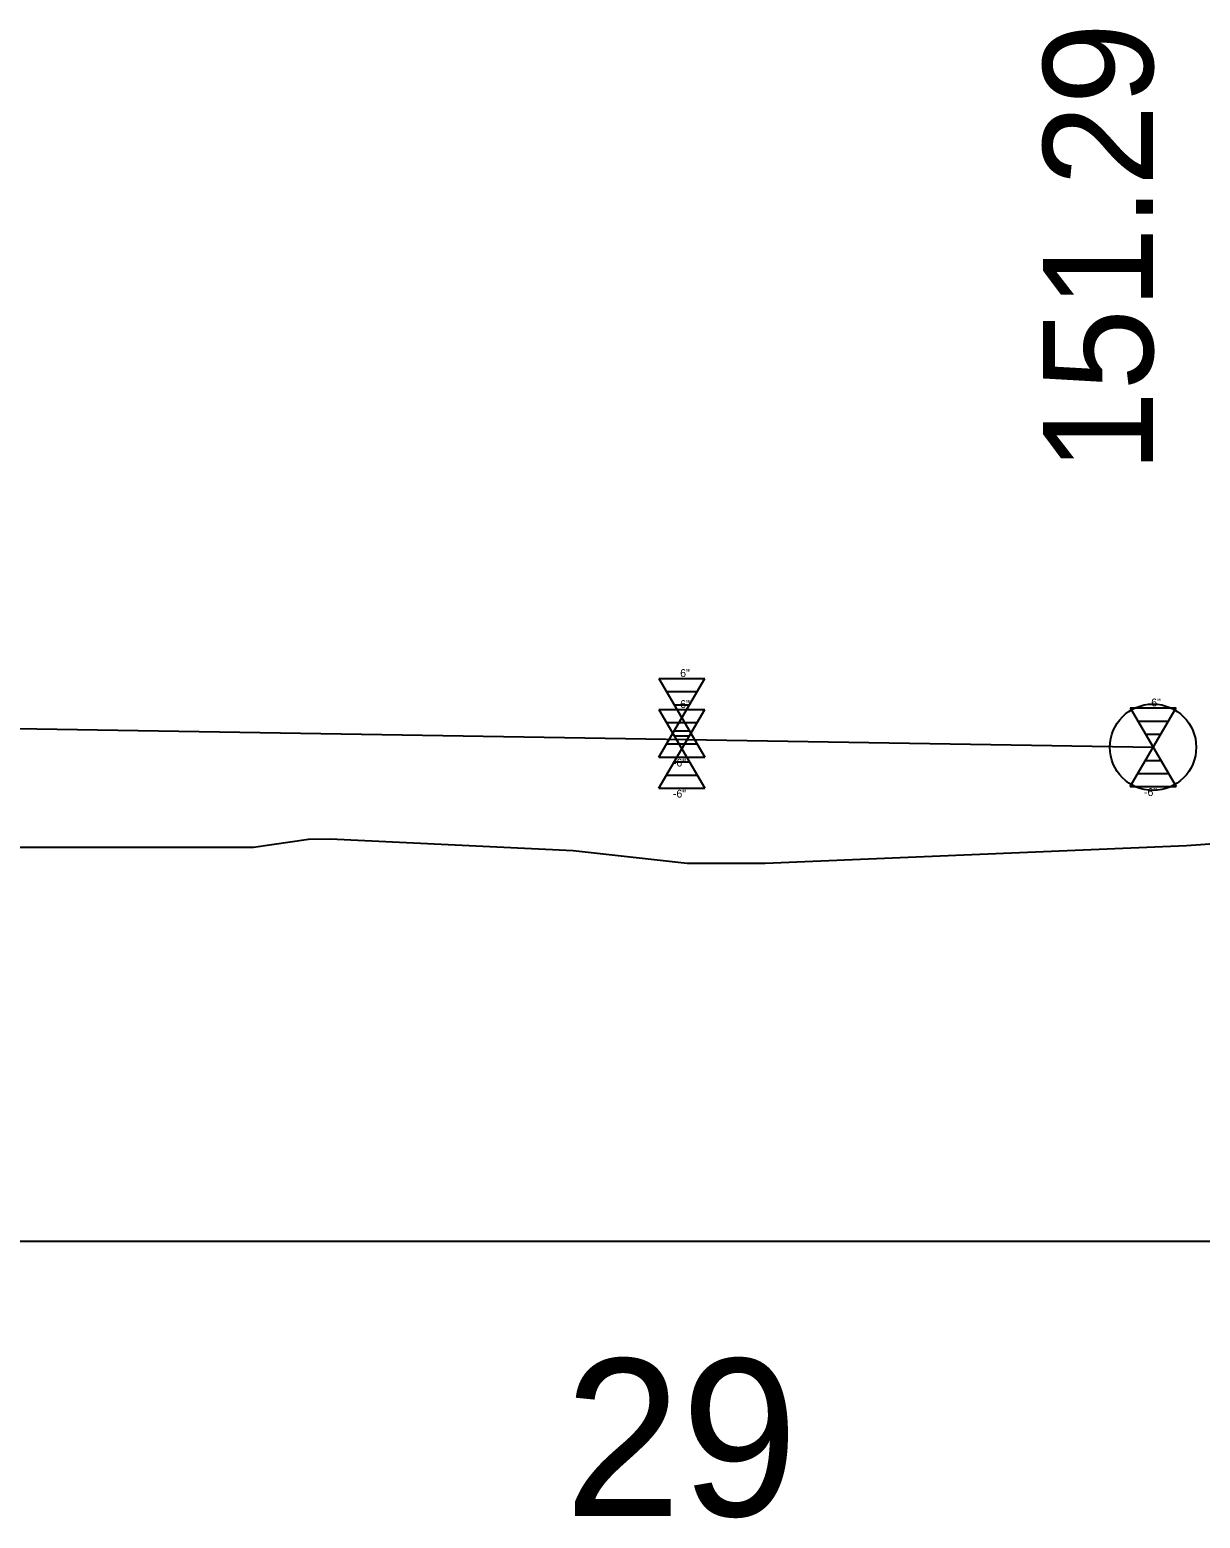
# Model space of a CAD drawing. Extents: x 573468 to 580768, y -57414 to -51768.
# Drawn here: x 575623.7 to 575698.2, y -53116.2 to -53021.4 of the extents above; entities that cross this region are included whole.
import ezdxf

# ---------------------------------------------------------------- set-up
doc = ezdxf.new("R2010")
doc.units = 0
for name, color, linetype in [('Exist Profile Cell', 7, 'Continuous'), ('Exist Vertical Profile Ground Line', 7, 'Continuous'), ('Exist Vertical Profile Horizontal Axis Label Major', 7, 'Continuous'), ('Pattern 2', 7, 'Continuous'), ('Prop Vertical Profile Grade', 7, 'Continuous'), ('Prop VPI Label', 7, 'Continuous'), ('Scratch_Level_0', 7, 'Continuous')]:
    doc.layers.add(name, color=color, linetype=linetype)

msp = doc.modelspace()

# ---------------------------------------------------------------- linework, layer by layer
at = {"layer": 'Exist Profile Cell'}
msp.add_line((573765.214, -53098.544), (577467.911, -53098.544), dxfattribs=at)
at = {"layer": 'Exist Vertical Profile Ground Line'}
msp.add_lwpolyline([(575547.838, -53074.437), (575552.641, -53074.536), (575554.289, -53074.515), (575557.445, -53074.528), (575583.269, -53074.209), (575586.3, -53074.177), (575607.572, -53073.4), (575608.839, -53073.443), (575610.539, -53073.449), (575637.937, -53073.457), (575641.429, -53072.943), (575642.806, -53072.927), (575658.286, -53073.673), (575665.544, -53074.474), (575669.682, -53074.475), (575670.511, -53074.467), (575697.35, -53073.341), (575699.992, -53073.155)], dxfattribs=at)
at = {"layer": 'Pattern 2'}
for p, q in [((575663.748, -53064.694), (575666.68, -53064.694)), ((575663.748, -53064.694), (575665.214, -53067.194)), ((575665.214, -53067.194), (575666.68, -53064.694)), ((575693.748, -53064.594), (575696.68, -53064.594)), ((575693.748, -53064.594), (575695.214, -53067.094)), ((575695.214, -53067.094), (575696.68, -53064.594)), ((575664.236, -53065.528), (575666.191, -53065.528)), ((575694.236, -53065.428), (575696.191, -53065.428)), ((575664.725, -53066.361), (575665.703, -53066.361)), ((575694.725, -53066.261), (575695.703, -53066.261)), ((575663.748, -53069.694), (575665.214, -53067.194)), ((575665.214, -53067.194), (575666.68, -53069.694)), ((575693.748, -53069.594), (575695.214, -53067.094)), ((575695.214, -53067.094), (575696.68, -53069.594)), ((575664.725, -53068.028), (575665.703, -53068.028)), ((575694.725, -53067.928), (575695.703, -53067.928)), ((575664.236, -53068.861), (575666.191, -53068.861)), ((575694.236, -53068.761), (575696.191, -53068.761)), ((575663.748, -53069.694), (575666.68, -53069.694)), ((575693.748, -53069.594), (575696.68, -53069.594))]:
    msp.add_line(p, q, dxfattribs=at)
at = {"layer": 'Prop Vertical Profile Grade'}
msp.add_line((575365.214, -53061.619), (575695.214, -53067.094), dxfattribs=at)
at = {"layer": 'Prop VPI Label'}
msp.add_circle((575695.214, -53067.094), 2.75, dxfattribs=at)
at = {"layer": 'Scratch_Level_0'}
for p, q in [((575663.748, -53062.719), (575666.68, -53062.719)), ((575663.748, -53062.719), (575665.214, -53065.219)), ((575665.214, -53065.219), (575666.68, -53062.719)), ((575664.236, -53063.553), (575666.191, -53063.553)), ((575664.725, -53064.386), (575665.703, -53064.386)), ((575663.748, -53067.719), (575665.214, -53065.219)), ((575665.214, -53065.219), (575666.68, -53067.719)), ((575664.725, -53066.053), (575665.703, -53066.053)), ((575664.236, -53066.886), (575666.191, -53066.886)), ((575663.748, -53067.719), (575666.68, -53067.719))]:
    msp.add_line(p, q, dxfattribs=at)

# ---------------------------------------------------------------- texts
at = {"layer": 'Exist Vertical Profile Horizontal Axis Label Major'}
msp.add_text('29', height=10, dxfattribs=at).set_placement((575657.725, -53116.044))
at = {"layer": 'Pattern 2'}
for s, p in [('6"', (575665.101, -53064.593)), ('6"', (575695.101, -53064.493)), ('-6"', (575664.64, -53070.297)), ('-6"', (575694.64, -53070.197))]:
    msp.add_text(s, height=0.5, rotation=360, dxfattribs=at).set_placement(p)
at = {"layer": 'Prop VPI Label'}
msp.add_text('151.29', height=7, rotation=90, dxfattribs=at).set_placement((575695.214, -53049.594))
at = {"layer": 'Scratch_Level_0'}
for s, p in [('6"', (575665.101, -53062.618)), ('-6"', (575664.64, -53068.322))]:
    msp.add_text(s, height=0.5, dxfattribs=at).set_placement(p)

doc.saveas('drawing.dxf')
